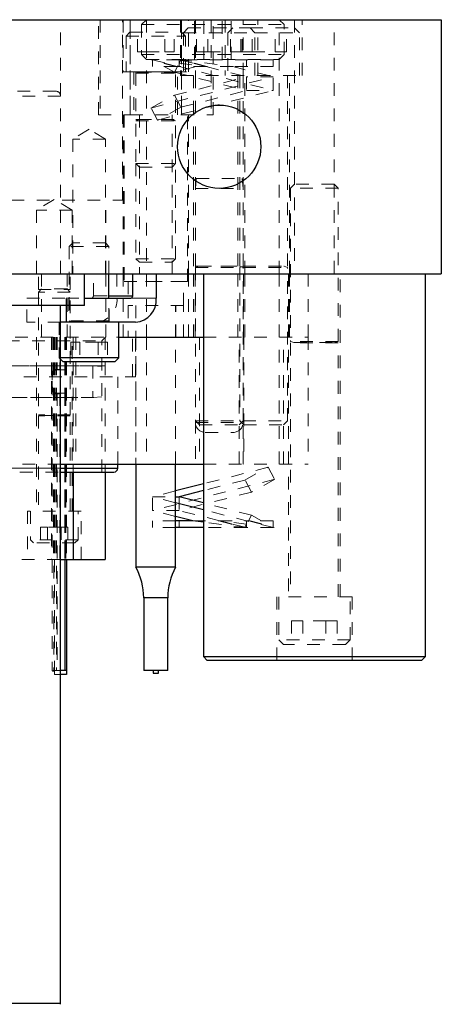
# Model space of a CAD drawing. Header units: inches. Extents: x 1802 to 2468, y -253 to -72.
# Tile 412 of 570: x 2189.56 to 2192.88, y -117.66 to -109.9. Entities that reach past the tile are written whole.
import ezdxf

# ---------------------------------------------------------------- set-up
doc = ezdxf.new("R2010")
doc.units = ezdxf.units.IN
doc.header["$LTSCALE"] = 0.5
doc.header["$MEASUREMENT"] = 0
doc.linetypes.add('HIDDEN', pattern=[0.225, 0.15, -0.075])
for name, color, linetype in [('DST-M-S', 53, 'Continuous'), ('MFT-M-S', 8, 'Continuous'), ('PAD-M-S', 135, 'Continuous'), ('PBU-M-S', 8, 'Continuous'), ('PUN-M-S', 8, 'Continuous'), ('SVF-M-S', 8, 'Continuous')]:
    doc.layers.add(name, color=color, linetype=linetype)

msp = doc.modelspace()

# ---------------------------------------------------------------- linework, layer by layer
at = {"layer": 'DST-M-S', "linetype": 'Continuous', "lineweight": 25}
for p, q in [((2184.90027, -109.90203), (2192.88027, -109.90203)), ((2192.88027, -109.90203), (2192.88027, -111.90203)), ((2184.90027, -111.90203), (2192.88027, -111.90203)), ((2190.06777, -112.15203), (2190.06777, -111.90203)), ((2190.2608, -112.09503), (2190.2608, -111.90203)), ((2190.44834, -112.07753), (2190.44834, -111.90203)), ((2190.63453, -111.90203), (2190.63453, -112.09503)), ((2190.06777, -112.09503), (2190.43318, -112.09503)), ((2190.2608, -112.07753), (2190.44834, -112.07753)), ((2190.06777, -112.15203), (2189.44027, -112.15203)), ((2189.88027, -117.64859), (2189.88027, -112.15203)), ((2189.92465, -112.15203), (2189.92465, -112.28403)), ((2189.92465, -112.28403), (2189.88027, -112.28403)), ((2190.47086, -112.28403), (2189.92465, -112.28403)), ((2190.33892, -112.56528), (2190.33892, -112.28403)), ((2190.33892, -112.56528), (2189.88027, -112.56528)), ((2189.88027, -112.57538), (2189.90142, -112.59653)), ((2190.30767, -112.59653), (2190.33892, -112.56528)), ((2190.30767, -112.59653), (2189.90142, -112.59653)), ((2189.88027, -117.64859), (2188.38027, -117.64859))]:
    msp.add_line(p, q, dxfattribs=at)
at = {"layer": 'DST-M-S', "linetype": 'HIDDEN', "lineweight": 18}
for p, q in [((2189.88027, -111.90203), (2189.88027, -109.90203)), ((2190.17777, -110.65203), (2190.17777, -109.90203)), ((2190.19277, -109.90203), (2190.19277, -110.65203)), ((2190.36777, -111.32203), (2190.36777, -109.90203)), ((2190.37277, -109.90203), (2190.37277, -110.31203)), ((2190.42777, -109.90203), (2190.42777, -110.65203)), ((2190.42777, -109.90203), (2190.42777, -110.65203)), ((2190.42777, -110.65203), (2190.42777, -109.90203)), ((2190.42777, -110.65203), (2190.42777, -109.90203)), ((2190.42777, -110.65203), (2190.42777, -109.90203)), ((2190.42777, -110.65203), (2190.42777, -109.90203)), ((2190.55682, -109.90203), (2190.55682, -111.90203)), ((2190.82577, -109.90203), (2190.82577, -110.34203)), ((2190.83277, -109.90203), (2190.83277, -110.65203)), ((2190.83277, -109.90203), (2190.83277, -110.65203)), ((2190.83277, -110.65203), (2190.83277, -109.90203)), ((2190.83277, -110.65203), (2190.83277, -109.90203)), ((2190.83277, -110.65203), (2190.83277, -109.90203)), ((2190.83277, -110.65203), (2190.83277, -109.90203)), ((2190.88777, -110.31203), (2190.88777, -109.90203)), ((2190.94277, -109.90203), (2190.94277, -110.34203)), ((2191.06777, -109.90203), (2191.06777, -110.65203)), ((2191.08277, -110.65203), (2191.08277, -109.90203)), ((2191.17577, -109.90203), (2191.17577, -110.34203)), ((2191.31777, -110.34203), (2191.31777, -109.90203)), ((2191.43477, -110.34203), (2191.43477, -109.90203)), ((2191.60372, -111.90203), (2191.60372, -109.90203)), ((2191.72402, -109.90203), (2191.72402, -111.90203)), ((2191.78477, -110.34203), (2191.78477, -109.90203)), ((2192.03652, -111.90203), (2192.03652, -109.90203)), ((2190.37277, -110.31203), (2190.88777, -110.31203)), ((2190.45827, -110.31203), (2190.45827, -110.65203)), ((2190.80227, -110.65203), (2190.80227, -110.31203)), ((2190.82577, -110.34203), (2191.43477, -110.34203)), ((2190.92727, -110.34203), (2190.92727, -111.90203)), ((2191.27727, -110.34203), (2191.27727, -111.90203)), ((2191.33327, -111.90203), (2191.33327, -110.34203)), ((2191.43477, -110.34203), (2191.78477, -110.34203)), ((2191.68327, -111.90203), (2191.68327, -110.34203)), ((2189.8409, -110.46453), (2188.41964, -110.46453)), ((2188.38027, -110.5039), (2189.88027, -110.5039)), ((2189.88027, -111.90203), (2189.88027, -110.5039)), ((2190.17777, -110.65203), (2190.42777, -110.65203)), ((2190.37247, -110.65203), (2190.37247, -111.90203)), ((2190.42777, -110.65203), (2190.83277, -110.65203)), ((2190.50177, -110.65203), (2190.50177, -111.90203)), ((2190.75877, -111.90203), (2190.75877, -110.65203)), ((2190.83277, -110.65203), (2191.08277, -110.65203)), ((2190.88807, -111.90203), (2190.88807, -110.65203)), ((2190.10455, -110.76482), (2189.97605, -110.84203)), ((2190.23305, -110.84203), (2190.10455, -110.76482)), ((2190.23305, -110.84203), (2189.97605, -110.84203)), ((2189.97605, -110.84203), (2189.97605, -111.90203)), ((2190.23305, -111.90203), (2190.23305, -110.84203)), ((2189.29277, -111.32203), (2190.36777, -111.32203)), ((2189.83027, -111.31754), (2189.68964, -111.40203)), ((2189.97089, -111.40203), (2189.83027, -111.31754)), ((2190.23652, -111.90203), (2190.23652, -111.32203)), ((2189.97089, -111.40203), (2189.68964, -111.40203)), ((2189.68964, -111.40203), (2189.68964, -111.90203)), ((2189.97089, -111.90203), (2189.97089, -111.40203)), ((2189.97605, -111.65903), (2189.9483, -111.68678)), ((2190.2608, -111.68678), (2189.9483, -111.68678)), ((2189.9483, -111.68678), (2189.9483, -112.27354)), ((2190.23305, -111.65903), (2189.97605, -111.65903)), ((2190.2608, -111.68678), (2190.23305, -111.65903)), ((2190.2608, -111.90203), (2190.2608, -111.68678)), ((2190.94277, -111.84243), (2190.94277, -111.8538)), ((2191.31777, -111.8538), (2191.31777, -111.84243)), ((2190.13834, -112.07753), (2190.13834, -111.90203)), ((2190.32453, -111.90203), (2190.32453, -112.09503)), ((2189.61465, -112.28403), (2189.61465, -112.09503)), ((2189.61465, -112.09503), (2189.92465, -112.09503)), ((2189.92465, -112.09503), (2189.92465, -112.15203)), ((2189.92465, -112.09503), (2190.06777, -112.09503)), ((2189.94505, -112.09503), (2189.94505, -112.28403)), ((2190.44834, -112.07753), (2190.13834, -112.07753)), ((2190.13834, -112.07753), (2190.2608, -112.07753)), ((2190.2608, -112.27354), (2190.2608, -112.09503)), ((2190.26405, -112.28403), (2190.26405, -112.09503)), ((2190.43318, -112.09503), (2190.63453, -112.09503)), ((2190.63453, -112.09503), (2190.43318, -112.09503)), ((2189.88027, -112.28403), (2189.61465, -112.28403)), ((2189.87017, -112.28403), (2189.87017, -112.56528)), ((2190.2608, -112.27354), (2189.9483, -112.27354)), ((2189.9483, -112.27354), (2189.97185, -112.28211)), ((2190.2608, -112.28364), (2189.9483, -112.28364)), ((2189.9483, -112.28364), (2189.9483, -112.28403)), ((2189.97185, -112.28211), (2190.23543, -112.28211)), ((2190.23724, -112.28211), (2189.97366, -112.28211)), ((2190.23724, -112.28211), (2190.2608, -112.27354)), ((2190.2608, -112.28403), (2190.2608, -112.28364)), ((2190.03238, -112.44028), (2189.96021, -112.44028)), ((2189.96021, -112.44028), (2189.96021, -112.59653)), ((2190.17671, -112.44028), (2190.03238, -112.44028)), ((2190.03238, -112.44028), (2190.03238, -112.59653)), ((2190.17671, -112.44028), (2190.17671, -112.59653)), ((2190.24888, -112.44028), (2190.17671, -112.44028)), ((2190.24888, -112.44028), (2190.24888, -112.59653)), ((2189.88027, -112.56528), (2189.87017, -112.56528)), ((2189.87017, -112.56528), (2189.88027, -112.57538)), ((2188.38027, -117.64859), (2189.88027, -117.64859))]:
    msp.add_line(p, q, dxfattribs=at)
at = {"layer": 'DST-M-S', "linetype": 'Continuous', "lineweight": 25}
msp.add_circle((2191.13027, -110.90203), 0.3281, dxfattribs=at)
at = {"layer": 'DST-M-S', "linetype": 'HIDDEN', "lineweight": 18}
for centre, radius, start, end in [((2189.8409, -110.5039), 0.03937, 0, 90), ((2190.12192, -112.07863), 0.01645, 274.40195, 3.811261), ((2190.14722, -112.10685), 0.17771, 274.40195, 3.811261), ((2189.97158, -112.28285), 0.000787, 270, 70), ((2190.23751, -112.28285), 0.000787, 110, 270)]:
    msp.add_arc(centre, radius, start, end, dxfattribs=at)
at = {"layer": 'DST-M-S', "linetype": 'Continuous', "lineweight": 25}
for centre, radius, start, end in [((2190.43192, -112.07863), 0.01645, 274.40195, 3.811261), ((2190.45722, -112.10685), 0.17771, 274.40195, 3.811261), ((2189.8409, -117.64859), 0.03937, 350, 0)]:
    msp.add_arc(centre, radius, start, end, dxfattribs=at)
at = {"layer": 'MFT-M-S', "linetype": 'Continuous', "lineweight": 25}
for p, q in [((2191.00527, -111.90203), (2191.00527, -114.91703)), ((2192.75527, -114.91703), (2192.75527, -111.90203)), ((2191.00527, -114.91703), (2191.03527, -114.94703)), ((2191.00527, -114.91703), (2192.75527, -114.91703)), ((2192.72527, -114.94703), (2191.03527, -114.94703)), ((2192.72527, -114.94703), (2192.75527, -114.91703))]:
    msp.add_line(p, q, dxfattribs=at)
at = {"layer": 'MFT-M-S', "linetype": 'HIDDEN', "lineweight": 18}
for p, q in [((2191.67727, -111.90203), (2191.67727, -114.44703)), ((2192.08327, -114.44703), (2192.08327, -111.90203)), ((2192.17717, -114.44703), (2191.58337, -114.44703)), ((2191.58337, -114.44703), (2191.58337, -114.94703)), ((2192.17717, -114.94703), (2192.17717, -114.44703))]:
    msp.add_line(p, q, dxfattribs=at)
at = {"layer": 'PAD-M-S', "linetype": 'HIDDEN', "lineweight": 18}
for p, q in [((2187.92161, -112.40203), (2190.33892, -112.40203)), ((2189.68977, -112.40203), (2189.68977, -113.77203)), ((2189.80956, -112.40203), (2189.80956, -112.74777)), ((2189.82328, -112.40203), (2189.82328, -114.15203)), ((2189.83243, -112.40203), (2189.83243, -114.15203)), ((2189.83743, -112.40203), (2189.83743, -114.15203)), ((2189.87517, -112.40203), (2189.87517, -112.66027)), ((2189.92243, -112.40203), (2189.92243, -114.15203)), ((2189.92243, -112.40203), (2189.92243, -112.66027)), ((2189.92743, -112.40203), (2189.92743, -114.15203)), ((2189.97077, -113.77203), (2189.97077, -112.40203)), ((2189.98027, -112.40203), (2189.98027, -114.15203)), ((2189.98027, -112.40203), (2189.98027, -113.46453)), ((2190.00027, -112.40203), (2190.00027, -113.40203)), ((2190.00027, -112.40203), (2190.00027, -113.40203)), ((2190.23027, -112.40203), (2190.23027, -113.40203)), ((2190.47077, -112.71453), (2190.47077, -112.40203)), ((2190.47402, -112.40203), (2190.47402, -113.40203)), ((2190.55682, -112.40203), (2190.55682, -113.40203)), ((2190.78652, -113.40203), (2190.78652, -112.40203)), ((2190.97402, -112.40203), (2190.97402, -113.40203)), ((2191.00527, -112.40203), (2191.83027, -112.40203)), ((2191.28652, -113.40203), (2191.28652, -112.40203)), ((2191.32402, -112.40203), (2191.32402, -113.40203)), ((2191.60372, -113.40203), (2191.60372, -112.40203)), ((2191.63652, -113.40203), (2191.63652, -112.40203)), ((2191.83027, -112.40203), (2191.83027, -113.40203)), ((2190.23027, -112.62703), (2188.44307, -112.62703)), ((2189.18977, -112.71453), (2190.47077, -112.71453)), ((2189.92243, -112.66027), (2189.87517, -112.66027)), ((2190.33087, -113.40203), (2190.33087, -112.71453)), ((2189.80956, -112.74777), (2189.80956, -114.15203)), ((2188.4433, -112.87703), (2190.23027, -112.87703)), ((2189.87517, -112.84379), (2189.87517, -114.15203)), ((2189.87517, -112.84379), (2189.92243, -112.84379)), ((2189.92243, -112.84379), (2189.92243, -114.15203)), ((2190.94277, -113.06078), (2190.94277, -113.40203)), ((2191.31777, -113.40203), (2191.31777, -113.06078)), ((2188.38027, -113.40203), (2189.88027, -113.40203)), ((2190.23027, -113.40203), (2190.23027, -113.46453)), ((2191.00527, -113.40203), (2191.83027, -113.40203)), ((2190.04127, -113.77203), (2189.61927, -113.77203)), ((2189.61927, -113.77203), (2189.61927, -114.15203)), ((2190.04127, -114.15203), (2190.04127, -113.77203)), ((2189.3746, -114.15203), (2189.88027, -114.15203))]:
    msp.add_line(p, q, dxfattribs=at)
at = {"layer": 'PAD-M-S', "linetype": 'Continuous', "lineweight": 25}
for p, q in [((2190.33892, -112.40203), (2191.00527, -112.40203)), ((2189.88027, -113.40203), (2191.00527, -113.40203)), ((2189.98027, -113.46453), (2189.98027, -114.15203)), ((2190.23027, -113.46453), (2190.23027, -114.15203)), ((2189.88027, -114.15203), (2189.98027, -114.15203)), ((2189.98027, -114.15203), (2190.23027, -114.15203))]:
    msp.add_line(p, q, dxfattribs=at)
at = {"layer": 'PAD-M-S', "linetype": 'HIDDEN', "lineweight": 18}
for points, knots in [([(2189.87517, -112.66027), (2189.87166, -112.65893), (2189.86463, -112.65624), (2189.8524, -112.65552), (2189.84069, -112.65726), (2189.83029, -112.66163), (2189.82072, -112.66963), (2189.8128, -112.68451), (2189.80928, -112.71087), (2189.80972, -112.74756), (2189.80926, -112.78552), (2189.81142, -112.81388), (2189.81833, -112.83124), (2189.82775, -112.84098), (2189.83918, -112.84647), (2189.8516, -112.84855), (2189.86437, -112.84789), (2189.87151, -112.84518), (2189.87517, -112.84379)], [0, 0, 0, 0, 0.0392846, 0.0786478, 0.1168116, 0.1553399, 0.1969316, 0.2592935, 0.3527787, 0.4852825, 0.6191935, 0.7209063, 0.7854417, 0.8358137, 0.878006, 0.9203455, 0.9591543, 1, 1, 1, 1]), ([(2189.92743, -112.66516), (2189.92734, -112.66438), (2189.92718, -112.66308), (2189.92603, -112.66159), (2189.92477, -112.66074), (2189.92354, -112.66033), (2189.92276, -112.66029), (2189.92243, -112.66027)], [0, 0, 0, 0, 0.3441265, 0.575283, 0.7531065, 0.8976817, 1, 1, 1, 1]), ([(2189.92243, -112.84379), (2189.92289, -112.84376), (2189.92379, -112.84369), (2189.92512, -112.84314), (2189.92638, -112.84214), (2189.92727, -112.84065), (2189.92738, -112.83948), (2189.92743, -112.8389)], [0, 0, 0, 0, 0.1431984, 0.2858285, 0.4801486, 0.745023, 1, 1, 1, 1])]:
    msp.add_open_spline(points, degree=3, knots=knots, dxfattribs=at)
at = {"layer": 'PBU-M-S', "linetype": 'HIDDEN', "lineweight": 18}
for p, q in [((2189.70527, -112.02703), (2189.70527, -111.90203)), ((2189.72977, -111.90203), (2189.72977, -112.40203)), ((2189.93077, -112.40203), (2189.93077, -111.90203)), ((2189.95527, -112.02703), (2189.95527, -111.90203)), ((2190.23652, -112.40203), (2190.23652, -111.90203)), ((2190.37245, -111.90203), (2190.37245, -112.40203)), ((2190.55682, -111.90203), (2190.55682, -112.40203)), ((2190.88808, -112.40203), (2190.88808, -111.90203)), ((2190.92727, -111.90203), (2190.92727, -112.40203)), ((2190.94027, -111.90203), (2190.94027, -112.40203)), ((2191.27727, -111.90203), (2191.27727, -112.40203)), ((2191.32027, -112.40203), (2191.32027, -111.90203)), ((2191.33327, -112.40203), (2191.33327, -111.90203)), ((2191.60372, -112.40203), (2191.60372, -111.90203)), ((2191.68327, -112.40203), (2191.68327, -111.90203)), ((2191.83027, -111.90203), (2191.83027, -112.40203)), ((2189.70527, -112.02703), (2189.95527, -112.02703)), ((2187.92161, -112.40203), (2190.33892, -112.40203)), ((2191.00527, -112.40203), (2191.83027, -112.40203))]:
    msp.add_line(p, q, dxfattribs=at)
at = {"layer": 'PBU-M-S', "linetype": 'Continuous', "lineweight": 25}
msp.add_line((2190.33892, -112.40203), (2191.00527, -112.40203), dxfattribs=at)
at = {"layer": 'PUN-M-S', "linetype": 'HIDDEN', "lineweight": 18}
for p, q in [((2190.84902, -111.96403), (2190.41152, -111.96403)), ((2190.41152, -111.96403), (2190.41152, -112.15203)), ((2190.84902, -112.15203), (2190.84902, -111.96403)), ((2190.84902, -112.15203), (2190.41152, -112.15203)), ((2190.47402, -112.15203), (2190.47402, -113.40203)), ((2190.78652, -113.40203), (2190.78652, -112.15203)), ((2189.81456, -112.40203), (2189.81456, -112.74662)), ((2189.82647, -112.40203), (2189.82647, -115.03181)), ((2189.84743, -112.40203), (2189.84743, -115.02703)), ((2189.85456, -112.40203), (2189.85456, -112.66027)), ((2189.91243, -112.40203), (2189.91243, -112.66027)), ((2189.91243, -112.40203), (2189.91243, -114.15203)), ((2189.91243, -112.66027), (2189.85456, -112.66027)), ((2189.81456, -112.74662), (2189.81456, -112.75745)), ((2189.81456, -112.75745), (2189.81456, -115.02982)), ((2189.85456, -112.84379), (2189.85456, -115.02703)), ((2189.85456, -112.84379), (2189.91243, -112.84379)), ((2189.91243, -112.84379), (2189.91243, -115.02703)), ((2189.83243, -114.15203), (2189.83243, -115.02808)), ((2190.53552, -114.45428), (2190.72502, -114.45428)), ((2189.83243, -115.05703), (2189.83243, -115.02808)), ((2189.88027, -115.05703), (2189.83243, -115.05703)), ((2189.88027, -115.02703), (2189.84743, -115.02703))]:
    msp.add_line(p, q, dxfattribs=at)
at = {"layer": 'PUN-M-S', "linetype": 'Continuous', "lineweight": 25}
for p, q in [((2190.47402, -113.40203), (2190.47402, -114.21403)), ((2190.78652, -114.21403), (2190.78652, -113.40203)), ((2189.91243, -114.15203), (2189.91243, -115.02703)), ((2189.92743, -114.15203), (2189.92743, -115.02808)), ((2190.78652, -114.21403), (2190.47402, -114.21403)), ((2190.53552, -114.45428), (2190.53552, -115.02703)), ((2190.72502, -114.45428), (2190.53552, -114.45428)), ((2190.72502, -115.02703), (2190.72502, -114.45428)), ((2189.91243, -115.02703), (2189.88027, -115.02703)), ((2189.92743, -115.05703), (2189.88027, -115.05703)), ((2189.92743, -115.02808), (2189.92743, -115.05703)), ((2190.72502, -115.02703), (2190.53552, -115.02703)), ((2190.60977, -115.02703), (2190.60977, -115.04753)), ((2190.60977, -115.04753), (2190.65077, -115.04753)), ((2190.65077, -115.04753), (2190.65077, -115.02703))]:
    msp.add_line(p, q, dxfattribs=at)
for centre, start, end in [((2190.03552, -114.45428), 0, 28.717434), ((2191.22502, -114.45428), 151.282566, 180)]:
    msp.add_arc(centre, 0.5, start, end, dxfattribs=at)
at = {"layer": 'PUN-M-S', "linetype": 'HIDDEN', "lineweight": 18}
for centre, major_axis, start_param, end_param in [((2189.85456, -115.02982), (0.04, 0), 1.5707963, 3.934047), ((2189.81243, -115.0328), (0.02, 0), 0, 0.7924544), ((2189.84743, -115.02808), (0.015, 0), 1.5707963, 3.1415927)]:
    msp.add_ellipse(centre, major_axis=major_axis, ratio=0.0697674, start_param=start_param, end_param=end_param, dxfattribs=at)
at = {"layer": 'PUN-M-S', "linetype": 'Continuous', "lineweight": 25}
msp.add_ellipse((2189.91243, -115.02808), major_axis=(0.015, 0), ratio=0.0697674, start_param=0, end_param=1.5707963, dxfattribs=at)
at = {"layer": 'PUN-M-S', "linetype": 'HIDDEN', "lineweight": 18}
for points, knots in [([(2189.85456, -112.66027), (2189.85104, -112.66052), (2189.84402, -112.66102), (2189.83466, -112.66496), (2189.82591, -112.67195), (2189.81825, -112.68526), (2189.81432, -112.70985), (2189.81456, -112.73232), (2189.81456, -112.74608), (2189.81456, -112.74662)], [0, 0, 0, 0, 0.09014206, 0.18006871, 0.27397669, 0.42000797, 0.64500404, 0.98606933, 1, 1, 1, 1]), ([(2189.92743, -112.67688), (2189.92714, -112.67381), (2189.92669, -112.66914), (2189.92308, -112.66422), (2189.91945, -112.6617), (2189.91576, -112.66045), (2189.91342, -112.66033), (2189.91243, -112.66027)], [0, 0, 0, 0, 0.3910061, 0.5957888, 0.7639773, 0.9007469, 1, 1, 1, 1]), ([(2189.81456, -112.75745), (2189.81454, -112.76681), (2189.81451, -112.78633), (2189.81612, -112.8104), (2189.82242, -112.82734), (2189.83077, -112.83672), (2189.84079, -112.84203), (2189.84911, -112.8437), (2189.85374, -112.84378), (2189.85456, -112.84379)], [0, 0, 0, 0, 0.2416858, 0.5039139, 0.6618208, 0.7831718, 0.8808126, 0.97891, 1, 1, 1, 1]), ([(2189.91243, -112.84379), (2189.91378, -112.84369), (2189.91648, -112.84349), (2189.9204, -112.84185), (2189.92411, -112.83883), (2189.92693, -112.83382), (2189.92726, -112.82952), (2189.92743, -112.82719)], [0, 0, 0, 0, 0.1355229, 0.2705676, 0.4509375, 0.7019874, 1, 1, 1, 1])]:
    msp.add_open_spline(points, degree=3, knots=knots, dxfattribs=at)
at = {"layer": 'SVF-M-S', "linetype": 'HIDDEN', "lineweight": 18}
for p, q in [((2190.55682, -109.90203), (2190.51777, -109.94108)), ((2190.51777, -109.94108), (2191.64277, -109.94108)), ((2190.51777, -109.94108), (2190.51777, -110.17548)), ((2190.93593, -110.21453), (2190.93593, -109.90203)), ((2191.0081, -110.21453), (2191.0081, -109.90203)), ((2191.15244, -110.21453), (2191.15244, -109.90203)), ((2191.2246, -110.21453), (2191.2246, -109.90203)), ((2191.64277, -109.94108), (2191.60372, -109.90203)), ((2191.64277, -110.17548), (2191.64277, -109.94108)), ((2190.42714, -109.99953), (2190.39589, -110.03078)), ((2190.42714, -109.99953), (2190.83339, -109.99953)), ((2190.48593, -110.15578), (2190.48593, -109.99953)), ((2190.5581, -110.15578), (2190.5581, -109.99953)), ((2190.70244, -110.15578), (2190.70244, -109.99953)), ((2190.7746, -110.15578), (2190.7746, -109.99953)), ((2190.86464, -110.03078), (2190.83339, -109.99953)), ((2190.88652, -109.96703), (2190.84902, -110.00453)), ((2190.84902, -110.00453), (2191.41152, -110.00453)), ((2190.84902, -110.00453), (2190.84902, -110.34203)), ((2190.88652, -109.96703), (2191.37402, -109.96703)), ((2190.95013, -110.15453), (2190.95013, -109.96703)), ((2191.0402, -110.15453), (2191.0402, -109.96703)), ((2191.23652, -109.96703), (2191.19902, -110.00453)), ((2191.19902, -110.00453), (2191.19902, -110.34203)), ((2191.22033, -110.15453), (2191.22033, -109.96703)), ((2191.30013, -110.15453), (2191.30013, -109.96703)), ((2191.3104, -110.15453), (2191.3104, -109.96703)), ((2191.37402, -109.96703), (2191.72402, -109.96703)), ((2191.41152, -110.00453), (2191.37402, -109.96703)), ((2191.3902, -110.15453), (2191.3902, -109.96703)), ((2191.41152, -110.00453), (2191.76152, -110.00453)), ((2191.41152, -110.34203), (2191.41152, -110.00453)), ((2191.57033, -110.15453), (2191.57033, -109.96703)), ((2191.6604, -110.15453), (2191.6604, -109.96703)), ((2191.76152, -110.00453), (2191.72402, -109.96703)), ((2191.76152, -110.34203), (2191.76152, -110.00453)), ((2190.39589, -110.03078), (2190.86464, -110.03078)), ((2190.39589, -110.03078), (2190.39589, -110.31203)), ((2190.86464, -110.31203), (2190.86464, -110.03078)), ((2190.48593, -110.15578), (2190.5581, -110.15578)), ((2190.51777, -110.17548), (2191.64277, -110.17548)), ((2190.51777, -110.17548), (2190.55682, -110.21453)), ((2190.5581, -110.15578), (2190.70244, -110.15578)), ((2190.70244, -110.15578), (2190.7746, -110.15578)), ((2190.95013, -110.15453), (2191.0402, -110.15453)), ((2191.0402, -110.15453), (2191.22033, -110.15453)), ((2191.22033, -110.15453), (2191.3104, -110.15453)), ((2191.3104, -110.15453), (2191.3902, -110.15453)), ((2191.3902, -110.15453), (2191.57033, -110.15453)), ((2191.57033, -110.15453), (2191.6604, -110.15453)), ((2191.60372, -110.21453), (2191.64277, -110.17548)), ((2190.55682, -110.21453), (2191.60372, -110.21453)), ((2190.60527, -110.22119), (2190.59766, -110.21703)), ((2190.60384, -110.21703), (2191.55527, -110.46003)), ((2190.81527, -110.21703), (2190.60384, -110.21703)), ((2190.60527, -110.22119), (2190.60527, -110.21703)), ((2190.60527, -110.22119), (2190.60527, -110.27103)), ((2190.81527, -110.21703), (2191.23812, -110.27103)), ((2191.55527, -110.21703), (2190.81527, -110.21703)), ((2190.81527, -110.21703), (2190.81527, -110.24385)), ((2190.8283, -110.22), (2190.81527, -110.24385)), ((2190.81527, -110.24385), (2191.02812, -110.27103)), ((2190.81527, -110.24385), (2190.81527, -110.27103)), ((2190.82288, -110.21703), (2190.8283, -110.22)), ((2190.8283, -110.22), (2191.02812, -110.27103)), ((2191.34527, -110.27103), (2191.34527, -110.21703)), ((2191.55527, -110.27103), (2191.55527, -110.21703)), ((2190.47402, -110.31203), (2190.47402, -110.31243)), ((2190.47402, -110.31243), (2190.78652, -110.31243)), ((2190.47402, -110.31243), (2190.47402, -110.32253)), ((2190.49757, -110.31395), (2190.47402, -110.32253)), ((2190.47402, -110.32253), (2190.78652, -110.32253)), ((2190.47402, -110.32253), (2190.47402, -111.03428)), ((2190.49757, -110.31395), (2190.76115, -110.31395)), ((2190.79327, -110.27103), (2190.60527, -110.27103)), ((2190.77651, -110.31477), (2190.69647, -110.27103)), ((2190.78652, -110.32253), (2190.76296, -110.31395)), ((2190.77651, -110.31477), (2190.80041, -110.27103)), ((2190.94776, -110.27103), (2190.77651, -110.31477)), ((2190.77651, -110.31477), (2191.34527, -110.46003)), ((2190.78652, -110.31243), (2190.78652, -110.31203)), ((2190.78652, -110.32253), (2190.78652, -110.31243)), ((2190.78652, -111.03428), (2190.78652, -110.32253)), ((2190.79327, -110.27103), (2190.80041, -110.27103)), ((2191.02812, -110.27103), (2190.80041, -110.27103)), ((2191.02812, -110.27103), (2191.34527, -110.35203)), ((2191.23812, -110.27103), (2191.55527, -110.35203)), ((2191.55527, -110.27103), (2191.23812, -110.27103)), ((2190.59223, -110.598), (2191.55527, -110.35203)), ((2190.77651, -110.4973), (2191.34527, -110.35203)), ((2190.94277, -110.34203), (2190.94277, -111.84243)), ((2191.29277, -110.34203), (2191.29277, -111.84243)), ((2191.31777, -111.84243), (2191.31777, -110.34203)), ((2191.55527, -110.35203), (2191.34527, -110.35203)), ((2191.34527, -110.35203), (2191.34527, -110.46003)), ((2191.55527, -110.46003), (2191.55527, -110.35203)), ((2191.66777, -111.84243), (2191.66777, -110.34203)), ((2190.64402, -110.69277), (2191.55527, -110.46003)), ((2190.8283, -110.59207), (2191.34527, -110.46003)), ((2191.34527, -110.46003), (2191.55527, -110.46003)), ((2190.59223, -110.598), (2190.77651, -110.4973)), ((2190.77651, -110.4973), (2190.8283, -110.59207)), ((2190.64402, -110.69277), (2190.59223, -110.598)), ((2190.8283, -110.59207), (2190.64402, -110.69277)), ((2190.38027, -110.65203), (2190.38027, -111.96453)), ((2190.47402, -110.68743), (2190.78652, -110.68743)), ((2190.49757, -110.68895), (2190.47402, -110.69753)), ((2190.47402, -110.69753), (2190.78652, -110.69753)), ((2190.49757, -110.68895), (2190.76115, -110.68895)), ((2190.78652, -110.69753), (2190.76296, -110.68895)), ((2190.88027, -111.96453), (2190.88027, -110.65203)), ((2190.47402, -111.03428), (2190.78652, -111.03428)), ((2190.47402, -111.03428), (2190.47402, -111.78428)), ((2190.47402, -111.03428), (2190.50177, -111.06203)), ((2190.50177, -111.06203), (2190.75877, -111.06203)), ((2190.75877, -111.06203), (2190.78652, -111.03428)), ((2190.78652, -111.78428), (2190.78652, -111.03428)), ((2190.94977, -111.15203), (2190.94277, -111.23203)), ((2190.94977, -111.15203), (2191.31077, -111.15203)), ((2191.31777, -111.23203), (2191.31077, -111.15203)), ((2190.94277, -111.23203), (2191.31777, -111.23203)), ((2191.72402, -111.19703), (2191.69277, -111.22828)), ((2192.06777, -111.22828), (2191.69277, -111.22828)), ((2191.69277, -111.22828), (2191.69277, -112.43527)), ((2192.03652, -111.19703), (2191.72402, -111.19703)), ((2192.06777, -111.22828), (2192.03652, -111.19703)), ((2192.06777, -112.43527), (2192.06777, -111.22828)), ((2190.47402, -111.78428), (2190.78652, -111.78428)), ((2190.47402, -111.78428), (2190.50177, -111.81203)), ((2190.75877, -111.81203), (2190.78652, -111.78428)), ((2190.50177, -111.81203), (2190.75877, -111.81203)), ((2190.94277, -111.84243), (2191.31777, -111.84243)), ((2190.94277, -111.84243), (2190.94277, -111.8538)), ((2190.96982, -111.84395), (2190.94277, -111.8538)), ((2190.94277, -111.8538), (2191.31777, -111.8538)), ((2190.94277, -111.8538), (2190.94277, -113.06078)), ((2190.96982, -111.84395), (2191.28892, -111.84395)), ((2191.31777, -111.8538), (2191.29071, -111.84395)), ((2191.31982, -111.84395), (2191.29277, -111.8538)), ((2191.29277, -111.8538), (2191.29277, -113.06078)), ((2191.31777, -111.84243), (2191.66777, -111.84243)), ((2191.31777, -111.8538), (2191.31777, -111.84243)), ((2191.31777, -111.8538), (2191.66777, -111.8538)), ((2191.31777, -113.06078), (2191.31777, -111.8538)), ((2191.31982, -111.84395), (2191.63892, -111.84395)), ((2191.66777, -111.8538), (2191.64071, -111.84395)), ((2191.66777, -113.06078), (2191.66777, -111.8538)), ((2189.72977, -112.02203), (2189.70527, -112.04653)), ((2189.93077, -112.02203), (2189.72977, -112.02203)), ((2189.95527, -112.04653), (2189.93077, -112.02203)), ((2190.38027, -111.96453), (2190.88027, -111.96453)), ((2189.95527, -112.04653), (2189.70527, -112.04653)), ((2189.70527, -112.04653), (2189.70527, -113.01272)), ((2189.95527, -113.01272), (2189.95527, -112.04653)), ((2190.84902, -112.15203), (2190.41152, -112.15203)), ((2190.41152, -112.15203), (2190.41152, -112.40203)), ((2190.47245, -112.15203), (2190.47245, -112.40203)), ((2190.78808, -112.40203), (2190.78808, -112.15203)), ((2190.84902, -112.40203), (2190.84902, -112.15203)), ((2190.20527, -112.43203), (2190.23527, -112.40203)), ((2190.44727, -112.71453), (2190.44727, -112.40203)), ((2189.45527, -112.43203), (2190.20527, -112.43203)), ((2190.20527, -113.46453), (2190.20527, -112.43203)), ((2192.06777, -112.43527), (2191.69277, -112.43527)), ((2191.69277, -112.43527), (2191.71982, -112.44511)), ((2192.06777, -112.44664), (2191.69277, -112.44664)), ((2191.69277, -112.44664), (2191.69277, -114.44703)), ((2191.71982, -112.44511), (2192.03892, -112.44511)), ((2192.04071, -112.44511), (2192.06777, -112.43527)), ((2192.06777, -114.44703), (2192.06777, -112.44664)), ((2190.13527, -112.62703), (2188.51727, -112.62703)), ((2190.13527, -112.62703), (2190.13527, -112.87703)), ((2190.20527, -112.63316), (2190.13527, -112.62703)), ((2190.33027, -113.40203), (2190.33027, -112.71453)), ((2188.51727, -112.87703), (2190.13527, -112.87703)), ((2190.13527, -112.87703), (2190.20527, -112.87091)), ((2189.95527, -113.01272), (2189.70527, -113.01272)), ((2189.70527, -113.01272), (2189.72557, -113.02011)), ((2189.95527, -113.02164), (2189.70527, -113.02164)), ((2189.70527, -113.02164), (2189.70527, -113.77203)), ((2189.72557, -113.02011), (2189.93318, -113.02011)), ((2189.93496, -113.02011), (2189.95527, -113.01272)), ((2189.95527, -113.77203), (2189.95527, -113.02164)), ((2190.94277, -113.06078), (2191.31777, -113.06078)), ((2190.94277, -113.06078), (2190.97402, -113.09203)), ((2190.94277, -113.06078), (2190.94277, -113.07403)), ((2190.94277, -113.07403), (2191.31602, -113.07403)), ((2190.97402, -113.09203), (2191.28652, -113.09203)), ((2191.28652, -113.09203), (2191.31777, -113.06078)), ((2191.29277, -113.06078), (2191.32402, -113.09203)), ((2191.31777, -113.06078), (2191.66777, -113.06078)), ((2191.31777, -113.07403), (2191.31777, -113.06078)), ((2191.32402, -113.09203), (2191.63652, -113.09203)), ((2191.63652, -113.09203), (2191.66777, -113.06078)), ((2191.02077, -113.15203), (2191.23977, -113.15203)), ((2191.51651, -113.4263), (2191.00527, -113.55687)), ((2191.33223, -113.527), (2191.51651, -113.4263)), ((2191.51651, -113.4263), (2191.5683, -113.52107)), ((2189.33027, -113.43453), (2189.88027, -113.43453)), ((2190.33027, -113.43453), (2189.33027, -113.43453)), ((2189.36027, -113.46453), (2189.88027, -113.46453)), ((2191.5683, -113.52107), (2190.60527, -113.76703)), ((2191.33223, -113.527), (2191.00527, -113.61051)), ((2191.38402, -113.62177), (2191.33223, -113.527)), ((2191.5683, -113.52107), (2191.38402, -113.62177)), ((2190.78652, -113.61274), (2190.60527, -113.65903)), ((2190.78652, -113.70533), (2190.60527, -113.65903)), ((2190.60527, -113.65903), (2190.78652, -113.65903)), ((2190.60527, -113.76703), (2190.60527, -113.65903)), ((2191.38402, -113.62177), (2190.81527, -113.76703)), ((2190.81527, -113.65903), (2190.81527, -113.76703)), ((2191.38402, -113.8043), (2191.00527, -113.70756)), ((2189.64277, -113.77203), (2189.64277, -113.99703)), ((2190.01777, -113.99703), (2190.01777, -113.77203)), ((2190.78652, -113.81333), (2190.60527, -113.76703)), ((2190.81527, -113.76703), (2190.60527, -113.76703)), ((2191.13241, -113.84803), (2190.81527, -113.76703)), ((2191.5567, -113.90203), (2191.00527, -113.7612)), ((2191.38402, -113.8043), (2191.36012, -113.84803)), ((2191.46406, -113.84803), (2191.38402, -113.8043)), ((2189.77614, -113.89703), (2189.72201, -113.89703)), ((2189.72201, -113.89703), (2189.72201, -114.02203)), ((2189.77614, -113.89703), (2189.77614, -114.02203)), ((2189.88439, -113.89703), (2189.77614, -113.89703)), ((2189.88439, -113.89703), (2189.88439, -114.02203)), ((2189.93852, -113.89703), (2189.88439, -113.89703)), ((2189.93852, -113.89703), (2189.93852, -114.02203)), ((2190.78652, -113.84803), (2190.60527, -113.84803)), ((2190.60527, -113.84803), (2190.60527, -113.90203)), ((2190.81527, -113.84803), (2190.81527, -113.90203)), ((2191.34527, -113.90203), (2191.00527, -113.85861)), ((2191.13241, -113.84803), (2191.36012, -113.84803)), ((2191.34527, -113.87522), (2191.13241, -113.84803)), ((2191.33223, -113.89907), (2191.13241, -113.84803)), ((2191.34527, -113.87522), (2191.33223, -113.89907)), ((2191.34527, -113.87522), (2191.34527, -113.84803)), ((2191.34527, -113.87522), (2191.34527, -113.90203)), ((2191.36726, -113.84803), (2191.36012, -113.84803)), ((2191.55527, -113.84803), (2191.36726, -113.84803)), ((2191.55527, -113.89787), (2191.55527, -113.84803)), ((2190.78652, -113.90203), (2190.60527, -113.90203)), ((2191.34527, -113.90203), (2191.00527, -113.90203)), ((2191.33223, -113.89907), (2191.33766, -113.90203)), ((2191.5567, -113.90203), (2191.34527, -113.90203)), ((2191.56288, -113.90203), (2191.55527, -113.89787)), ((2191.55527, -113.90203), (2191.55527, -113.89787)), ((2190.01777, -113.99703), (2189.64277, -113.99703)), ((2189.64277, -113.99703), (2189.66777, -114.02203)), ((2189.99277, -114.02203), (2189.66777, -114.02203)), ((2189.99277, -114.02203), (2190.01777, -113.99703)), ((2191.59902, -114.44703), (2191.59902, -114.78453)), ((2192.16152, -114.78453), (2192.16152, -114.44703)), ((2191.7902, -114.63453), (2191.70013, -114.63453)), ((2191.70013, -114.63453), (2191.70013, -114.82203)), ((2191.97033, -114.63453), (2191.7902, -114.63453)), ((2191.7902, -114.63453), (2191.7902, -114.82203)), ((2191.97033, -114.63453), (2191.97033, -114.82203)), ((2192.0604, -114.63453), (2191.97033, -114.63453)), ((2192.0604, -114.63453), (2192.0604, -114.82203)), ((2192.16152, -114.78453), (2191.59902, -114.78453)), ((2191.59902, -114.78453), (2191.63652, -114.82203)), ((2192.12402, -114.82203), (2191.63652, -114.82203)), ((2192.12402, -114.82203), (2192.16152, -114.78453))]:
    msp.add_line(p, q, dxfattribs=at)
at = {"layer": 'SVF-M-S', "linetype": 'Continuous', "lineweight": 25}
for p, q in [((2190.33027, -113.43453), (2190.33027, -113.40203)), ((2189.88027, -113.43453), (2190.33027, -113.43453)), ((2189.88027, -113.46453), (2190.30027, -113.46453)), ((2191.00527, -113.55687), (2190.78652, -113.61274)), ((2190.78652, -113.65903), (2190.81527, -113.65903)), ((2191.00527, -113.61051), (2190.81527, -113.65903)), ((2191.00527, -113.70756), (2190.81527, -113.65903)), ((2191.00527, -113.7612), (2190.78652, -113.70533)), ((2190.92241, -113.84803), (2190.78652, -113.81333)), ((2190.92241, -113.84803), (2190.78652, -113.84803)), ((2191.00527, -113.85861), (2190.92241, -113.84803)), ((2191.00527, -113.90203), (2190.78652, -113.90203))]:
    msp.add_line(p, q, dxfattribs=at)
at = {"layer": 'SVF-M-S', "linetype": 'HIDDEN', "lineweight": 18}
for centre, radius, start, end in [((2190.4973, -110.31321), 0.000787, 290, 90), ((2190.76323, -110.31321), 0.000787, 90, 250), ((2190.4973, -110.68821), 0.000787, 290, 90), ((2190.76323, -110.68821), 0.000787, 90, 250), ((2190.96955, -111.84321), 0.000787, 290, 90), ((2191.29098, -111.84321), 0.000787, 90, 250), ((2191.31955, -111.84321), 0.000787, 290, 90), ((2191.64098, -111.84321), 0.000787, 90, 250), ((2191.71955, -112.44585), 0.000787, 270, 70), ((2192.04098, -112.44585), 0.000787, 110, 270), ((2189.7253, -113.02085), 0.000787, 270, 70), ((2189.93523, -113.02085), 0.000787, 110, 270), ((2191.02077, -113.07403), 0.078, 180, 270), ((2191.23977, -113.07403), 0.078, 270, 0)]:
    msp.add_arc(centre, radius, start, end, dxfattribs=at)
at = {"layer": 'SVF-M-S', "linetype": 'Continuous', "lineweight": 25}
msp.add_arc((2190.30027, -113.43453), 0.03, 270, 0, dxfattribs=at)
at = {"layer": 'SVF-M-S', "linetype": 'HIDDEN', "lineweight": 18}
for points, knots in [([(2190.79327, -110.27103), (2190.78301, -110.26835), (2190.76243, -110.26296), (2190.73395, -110.25546), (2190.7074, -110.24845), (2190.68364, -110.24214), (2190.66287, -110.23662), (2190.64508, -110.23187), (2190.6302, -110.22788), (2190.61977, -110.22509), (2190.61284, -110.22323), (2190.60852, -110.22207), (2190.60578, -110.22133), (2190.60544, -110.22124), (2190.60527, -110.22119)], [0, 0, 0, 0, 0.090906, 0.1824358, 0.2759616, 0.3701907, 0.4607382, 0.5519452, 0.6452656, 0.7393296, 0.8038609, 0.8686406, 0.9341891, 1, 1, 1, 1]), ([(2191.02812, -110.27103), (2191.01347, -110.26713), (2190.98375, -110.2592), (2190.94254, -110.24805), (2190.9048, -110.23774), (2190.8732, -110.22903), (2190.84719, -110.22181), (2190.83586, -110.21864), (2190.83011, -110.21703)], [0, 0, 0, 0, 0.1668889, 0.3386257, 0.5050913, 0.6766596, 0.8359266, 1, 1, 1, 1]), ([(2191.23812, -110.27103), (2191.22076, -110.27103), (2191.18599, -110.27103), (2191.13296, -110.27103), (2191.07891, -110.27103), (2191.04509, -110.27103), (2191.02812, -110.27103)], [0, 0, 0, 0, 0.227462, 0.4553936, 0.726755, 1, 1, 1, 1]), ([(2190.92241, -113.84803), (2190.93977, -113.84803), (2190.97454, -113.84803), (2191.02758, -113.84803), (2191.08163, -113.84803), (2191.11544, -113.84803), (2191.13241, -113.84803)], [0, 0, 0, 0, 0.22746202, 0.45539362, 0.72675497, 1, 1, 1, 1]), ([(2191.13241, -113.84803), (2191.14706, -113.85194), (2191.17678, -113.85987), (2191.218, -113.87102), (2191.25573, -113.88132), (2191.28733, -113.89004), (2191.31334, -113.89726), (2191.32467, -113.90043), (2191.33042, -113.90203)], [0, 0, 0, 0, 0.1668889, 0.3386257, 0.5050913, 0.6766596, 0.8359266, 1, 1, 1, 1]), ([(2191.36726, -113.84803), (2191.37752, -113.85072), (2191.3981, -113.8561), (2191.42659, -113.8636), (2191.45314, -113.87062), (2191.47689, -113.87692), (2191.49766, -113.88245), (2191.51546, -113.8872), (2191.53033, -113.89118), (2191.54077, -113.89398), (2191.54769, -113.89584), (2191.55201, -113.897), (2191.55475, -113.89774), (2191.5551, -113.89783), (2191.55527, -113.89787)], [0, 0, 0, 0, 0.090906, 0.18243576, 0.27596158, 0.37019073, 0.46073816, 0.55194523, 0.64526559, 0.73932959, 0.80386088, 0.86864062, 0.93418914, 1, 1, 1, 1])]:
    msp.add_open_spline(points, degree=3, knots=knots, dxfattribs=at)

doc.saveas('drawing.dxf')
